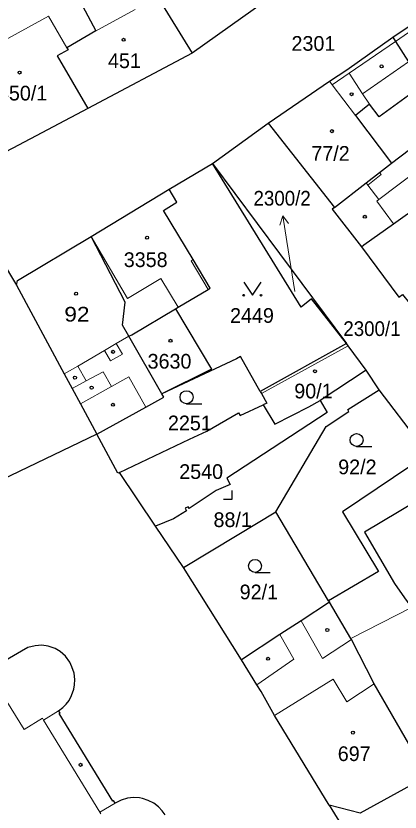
# Model space of a CAD drawing. Extents: x -679733 to -673243, y -1075091 to -1066557.
# Drawn here: x -676489.3 to -676445, y -1071761.5 to -1071669.4 of the extents above; entities that cross this region are included whole.
import ezdxf
from ezdxf.enums import TextEntityAlignment as Align

# ---------------------------------------------------------------- set-up
doc = ezdxf.new("R2010")
doc.units = 0
doc.header["$LTSCALE"] = 0.68
for name, color, linetype, lineweight in [('1', 7, 'Continuous', 25), ('3', 7, 'Continuous', 25), ('4', 7, 'Continuous', 13), ('5', 7, 'Continuous', 25), ('7', 7, 'Continuous', 13)]:
    doc.layers.add(name, color=color, linetype=linetype, lineweight=lineweight)
doc.layers.add('2', color=7, linetype='Continuous')

msp = doc.modelspace()

# ---------------------------------------------------------------- linework, layer by layer
at = {"layer": '1'}
for p, q in [((-676460.2, -1071681.83), (-676452.56, -1071691.6)), ((-676466.62, -1071686.49), (-676451.16, -1071707.32)), ((-676480.65, -1071694.94), (-676471.63, -1071689.48)), ((-676441.73, -1071720.1), (-676447.41, -1071712.65)), ((-676479.98, -1071717.8), (-676490.96, -1071723.08)), ((-676453.24, -1071737.03), (-676459.33, -1071726.76))]:
    msp.add_line(p, q, dxfattribs=at)
for points in [[(-676445.83, -1071671.91), (-676438.53, -1071666.96), (-676428.58, -1071660.59), (-676428.65, -1071660.49), (-676422.55, -1071656.64), (-676422.48, -1071656.74), (-676416.58, -1071652.94), (-676410.37, -1071648.97), (-676415.56, -1071640.43)], [(-676445.98, -1071686.46), (-676433.35, -1071676.88), (-676432.72, -1071676.4), (-676431.51, -1071675.68), (-676431.67, -1071675.43), (-676411.26, -1071662.18), (-676404.88, -1071658.28)], [(-676484.8, -1071662.19), (-676483.34, -1071664.69), (-676483.56, -1071664.81), (-676482.57, -1071666.51), (-676480.1, -1071671.18), (-676483.43, -1071673.12), (-676483.3, -1071673.35), (-676484.55, -1071674.07), (-676481.03, -1071680.16)], [(-676475.33, -1071663.38), (-676472.93, -1071667.3), (-676468.99, -1071673.74)], [(-676449.45, -1071696.12), (-676449.16, -1071695.9), (-676445.73, -1071693.47), (-676439.3, -1071688.9), (-676434.63, -1071685.95), (-676431.25, -1071683.83), (-676429.61, -1071682.8), (-676428.7, -1071682.09), (-676427.79, -1071681.54), (-676426.64, -1071680.89), (-676419.86, -1071676.64), (-676407.57, -1071668.83), (-676400.92, -1071664.77)], [(-676457.54, -1071665.6), (-676468.99, -1071673.74), (-676481.03, -1071680.16), (-676489.69, -1071684.74), (-676496.58, -1071688.3), (-676489.24, -1071700.57)], [(-676460.2, -1071681.83), (-676453.12, -1071677), (-676451.13, -1071675.67), (-676445.83, -1071671.91)], [(-676445.83, -1071671.91), (-676445.52, -1071672.4), (-676444.01, -1071674.75), (-676442.31, -1071677.4), (-676447.38, -1071681.13), (-676448.5, -1071679.66), (-676450.13, -1071680.97), (-676445.98, -1071686.46)], [(-676471.63, -1071689.48), (-676466.62, -1071686.49), (-676460.2, -1071681.83)], [(-676451.16, -1071707.32), (-676455.19, -1071702.14), (-676456.4, -1071703.12), (-676466.62, -1071686.49)], [(-676452.56, -1071691.6), (-676448.91, -1071688.75), (-676447.35, -1071687.53), (-676445.98, -1071686.46)], [(-676470.9, -1071703.29), (-676470.58, -1071703.11), (-676467.11, -1071701.07), (-676466.91, -1071700.9), (-676468.87, -1071697.6), (-676472.3, -1071691.92), (-676470.73, -1071690.97), (-676471.63, -1071689.48)], [(-676452.56, -1071691.6), (-676452.8, -1071691.79), (-676449.45, -1071696.12)], [(-676489.24, -1071700.57), (-676489.13, -1071700.02), (-676480.65, -1071694.94)], [(-676476.27, -1071706.46), (-676477.01, -1071705.17), (-676476.71, -1071702.54), (-676480.65, -1071694.94)], [(-676449.45, -1071696.12), (-676445.13, -1071701.95), (-676444.71, -1071701.63), (-676443.91, -1071702.66)], [(-676489.24, -1071700.57), (-676483.74, -1071710.83), (-676482.84, -1071712.5), (-676481.87, -1071714.29), (-676479.98, -1071717.8)], [(-676476.27, -1071706.46), (-676475.93, -1071706.3), (-676470.9, -1071703.29)], [(-676470.9, -1071703.29), (-676466.76, -1071710.26), (-676472.46, -1071713.12)], [(-676479.98, -1071717.8), (-676474.34, -1071714.68), (-676472.24, -1071713.51), (-676472.46, -1071713.12), (-676476.27, -1071706.46)], [(-676448.89, -1071710.38), (-676450.98, -1071707.56), (-676451.16, -1071707.32), (-676461.12, -1071712.84)], [(-676461.12, -1071712.84), (-676463.38, -1071708.79), (-676463.87, -1071709.07), (-676472.46, -1071713.12)], [(-676447.41, -1071712.65), (-676448.89, -1071710.38), (-676454.22, -1071713.88)], [(-676461.12, -1071712.84), (-676460.98, -1071713.1), (-676460.36, -1071714.22), (-676460.78, -1071714.41)], [(-676459.33, -1071726.76), (-676453.51, -1071716.89), (-676450.88, -1071715.18), (-676451.02, -1071714.94), (-676447.41, -1071712.65)], [(-676454.22, -1071713.88), (-676453.39, -1071715.28), (-676464.98, -1071722.87), (-676464.59, -1071723.61), (-676466.21, -1071724.31), (-676469.32, -1071726.37), (-676469.45, -1071726.17), (-676469.79, -1071726.33), (-676469.62, -1071726.63), (-676471.14, -1071727.57), (-676473.2, -1071728.4)], [(-676460.78, -1071714.41), (-676459.43, -1071716.64), (-676455.5, -1071714.61), (-676454.22, -1071713.88)], [(-676477.35, -1071722.21), (-676469.29, -1071718.36), (-676467.28, -1071717.45), (-676463.64, -1071715.33), (-676463.45, -1071715.63), (-676460.78, -1071714.41)], [(-676477.35, -1071722.21), (-676477.54, -1071722.31), (-676479.98, -1071717.8)], [(-676441.73, -1071720.1), (-676451.61, -1071726.76), (-676447.46, -1071733.65), (-676453.24, -1071737.03), (-676453.14, -1071737.2)], [(-676453.16, -1071760.64), (-676459.47, -1071750.3), (-676461.01, -1071747.53), (-676461.5, -1071746.75), (-676463.3, -1071743.87), (-676469.99, -1071733.18), (-676473.2, -1071728.4), (-676477.35, -1071722.21)], [(-676439.41, -1071723.14), (-676443.09, -1071725.53), (-676449.07, -1071729.1), (-676445.64, -1071735.04), (-676444.46, -1071736.7), (-676443.67, -1071737.81), (-676443.02, -1071739.21), (-676441.11, -1071741.95), (-676436.77, -1071754.7)], [(-676469.99, -1071733.18), (-676463.8, -1071729.44), (-676459.33, -1071726.76)], [(-676453.14, -1071737.2), (-676456.4, -1071739.34), (-676458.86, -1071740.95), (-676463.3, -1071743.87)], [(-676441.8, -1071757.31), (-676447.98, -1071746.65), (-676450.58, -1071741.53), (-676450.65, -1071741.39), (-676453.14, -1071737.2)], [(-676472.1, -1071761.78), (-676472.43, -1071761.33), (-676472.86, -1071760.86), (-676473.41, -1071760.43), (-676474.04, -1071760.11), (-676474.69, -1071759.9), (-676475.07, -1071759.83), (-676475.74, -1071759.79), (-676476.45, -1071759.85), (-676477.16, -1071760.07), (-676477.86, -1071760.41), (-676478.05, -1071760.13), (-676478.14, -1071760.18), (-676484.32, -1071750.06), (-676484.23, -1071750), (-676484.39, -1071749.75), (-676483.92, -1071749.39), (-676483.51, -1071748.97), (-676483.19, -1071748.55), (-676482.89, -1071747.98), (-676482.64, -1071747.27), (-676482.55, -1071746.77), (-676482.53, -1071746.15), (-676482.6, -1071745.39), (-676482.85, -1071744.66), (-676483.11, -1071744.12), (-676483.61, -1071743.44), (-676484.2, -1071742.91), (-676484.77, -1071742.57), (-676485.59, -1071742.28), (-676486.33, -1071742.18), (-676487.11, -1071742.23), (-676487.94, -1071742.43), (-676488.69, -1071742.85), (-676492.58, -1071745.13)], [(-676441.8, -1071757.31), (-676449.57, -1071761.6), (-676453.16, -1071760.64), (-676448.6, -1071768.11)]]:
    msp.add_lwpolyline(points, dxfattribs=at)
at = {"layer": '3'}
for p, q in [((-676469.623, -1071714.26), (-676467.873, -1071714.26)), ((-676449.993, -1071719.21), (-676448.243, -1071719.21)), ((-676461.723, -1071733.76), (-676459.973, -1071733.76))]:
    msp.add_line(p, q, dxfattribs=at)
for points in [[(-676463.03, -1071700.229), (-676462.03, -1071701.73), (-676461.03, -1071700.229)], [(-676465.371, -1071725.28), (-676464.37, -1071725.28), (-676464.37, -1071724.28)]]:
    msp.add_lwpolyline(points, dxfattribs=at)
for centre, radius in [((-676463.03, -1071701.7295), 0.1), ((-676461.03, -1071701.7295), 0.1), ((-676469.6229, -1071713.5098), 0.75), ((-676449.9929, -1071718.4598), 0.75), ((-676461.7229, -1071733.0098), 0.75)]:
    msp.add_circle(centre, radius, dxfattribs=at)
at = {"layer": '4'}
for p, q in [((-676479.88, -1071671.06), (-676475.55, -1071668.72)), ((-676495.76, -1071675.07), (-676485.54, -1071669.48)), ((-676485.54, -1071669.48), (-676483.43, -1071673.12)), ((-676445.52, -1071672.4), (-676441.93, -1071669.92)), ((-676480.1, -1071671.18), (-676479.88, -1071671.06)), ((-676450.85, -1071676.08), (-676445.52, -1071672.4)), ((-676449.3, -1071678.44), (-676444.01, -1071674.75)), ((-676452.8, -1071677.43), (-676450.85, -1071676.08)), ((-676450.85, -1071676.08), (-676449.3, -1071678.44)), ((-676452.8, -1071677.43), (-676453.12, -1071677)), ((-676450.13, -1071680.97), (-676452.8, -1071677.43)), ((-676449.3, -1071678.44), (-676448.5, -1071679.66)), ((-676433.89, -1071680.36), (-676447.43, -1071690.66)), ((-676447.15, -1071687.78), (-676447.35, -1071687.53)), ((-676448.71, -1071689), (-676447.15, -1071687.78)), ((-676448.91, -1071688.75), (-676448.71, -1071689)), ((-676448.71, -1071689), (-676447.43, -1071690.66)), ((-676447.43, -1071690.66), (-676447.66, -1071690.84)), ((-676447.66, -1071690.84), (-676445.73, -1071693.47)), ((-676476.45, -1071702.11), (-676480.65, -1071694.94)), ((-676468.87, -1071697.6), (-676469.1, -1071697.74)), ((-676469.1, -1071697.74), (-676467.11, -1071701.07)), ((-676472.59, -1071699.78), (-676476.45, -1071702.11)), ((-676470.58, -1071703.11), (-676472.59, -1071699.78)), ((-676477.73, -1071707.31), (-676476.27, -1071706.46)), ((-676479.1, -1071708.12), (-676477.73, -1071707.31)), ((-676477.03, -1071708.52), (-676477.73, -1071707.31)), ((-676450.98, -1071707.56), (-676460.98, -1071713.1)), ((-676482.19, -1071709.93), (-676479.1, -1071708.12)), ((-676479.1, -1071708.12), (-676478.4, -1071709.32)), ((-676478.4, -1071709.32), (-676477.03, -1071708.52)), ((-676483.74, -1071710.83), (-676482.19, -1071709.93)), ((-676482.19, -1071709.93), (-676481.2, -1071711.63)), ((-676481.2, -1071711.63), (-676479.25, -1071710.58)), ((-676479.25, -1071710.58), (-676478.3, -1071712.28)), ((-676478.3, -1071712.28), (-676476.29, -1071711.15)), ((-676476.29, -1071711.15), (-676474.34, -1071714.68)), ((-676482.84, -1071712.5), (-676481.2, -1071711.63)), ((-676481.87, -1071714.29), (-676478.3, -1071712.28)), ((-676450.65, -1071741.39), (-676443.67, -1071737.81)), ((-676456.4, -1071739.34), (-676453.94, -1071743.7)), ((-676458.86, -1071740.95), (-676457.24, -1071743.79)), ((-676453.94, -1071743.7), (-676450.58, -1071741.53)), ((-676457.24, -1071743.79), (-676461.5, -1071746.75)), ((-676492.58, -1071745.13), (-676488.37, -1071751.93)), ((-676452.72, -1071746.11), (-676459.47, -1071750.3)), ((-676451.11, -1071748.71), (-676452.72, -1071746.11)), ((-676447.98, -1071746.65), (-676451.11, -1071748.71)), ((-676486.14, -1071750.82), (-676484.39, -1071749.75)), ((-676488.37, -1071751.93), (-676486.26, -1071750.62)), ((-676486.26, -1071750.62), (-676486.14, -1071750.82)), ((-676486.14, -1071750.82), (-676479.65, -1071761.45)), ((-676479.65, -1071761.45), (-676477.86, -1071760.41)), ((-676479.65, -1071761.45), (-676479.53, -1071761.65))]:
    msp.add_line(p, q, dxfattribs=at)
at = {"layer": '5'}
for centre in [(-676476.8968, -1071672.2092), (-676447.1168, -1071675.2792), (-676488.8968, -1071675.9992), (-676450.5768, -1071678.4992), (-676452.8468, -1071682.7692), (-676449.0468, -1071692.6592), (-676474.1768, -1071695.0792), (-676482.3668, -1071701.5492), (-676471.4768, -1071706.9892), (-676478.0968, -1071708.2692), (-676454.8068, -1071710.5092), (-676482.5068, -1071711.2492), (-676480.5768, -1071712.4092), (-676478.1268, -1071714.3892), (-676453.3768, -1071740.4092), (-676460.2068, -1071743.7392), (-676450.4268, -1071752.2792), (-676481.8568, -1071755.9992)]:
    msp.add_circle(centre, 0.175, dxfattribs=at)
at = {"layer": '7'}
msp.add_line((-676458.509, -1071692.546), (-676458.847, -1071693.613), dxfattribs=at)
msp.add_lwpolyline([(-676457.14, -1071701.31), (-676458.04, -1071695.51), (-676458.509, -1071692.546), (-676457.858, -1071693.457)], dxfattribs=at)

# ---------------------------------------------------------------- texts
at = {"layer": '2'}
for s, p in [('2301', (-676457.51, -1071673.479)), ('451', (-676478.69, -1071675.479)), ('450/1', (-676491.39, -1071679.22)), ('77/2', (-676455.22, -1071686.19)), ('3358', (-676476.87, -1071698.47)), ('2449', (-676464.6, -1071704.92)), ('3630', (-676474.12, -1071710.21)), ('90/1', (-676457.19, -1071713.65)), ('2251', (-676471.77, -1071717.34)), ('92/2', (-676452.12, -1071722.42)), ('2540', (-676470.47, -1071722.96)), ('88/1', (-676466.51, -1071728.519)), ('92/1', (-676463.49, -1071736.87)), ('697', (-676452.17, -1071755.56))]:
    msp.add_text(s, height=1.7, dxfattribs=at).set_placement(p)
at = {"layer": '2', "width": 0.95}
msp.add_text('2300/2', height=1.7, dxfattribs=at).set_placement((-676455.29, -1071691.37), align=Align.RIGHT)
at = {"layer": '2'}
for s, width, p in [('92', 1.15, (-676483.73, -1071704.769)), ('2300/1', 0.95, (-676451.53, -1071706.44))]:
    msp.add_text(s, height=1.7, dxfattribs=dict(at, width=width)).set_placement(p)

doc.saveas('drawing.dxf')
